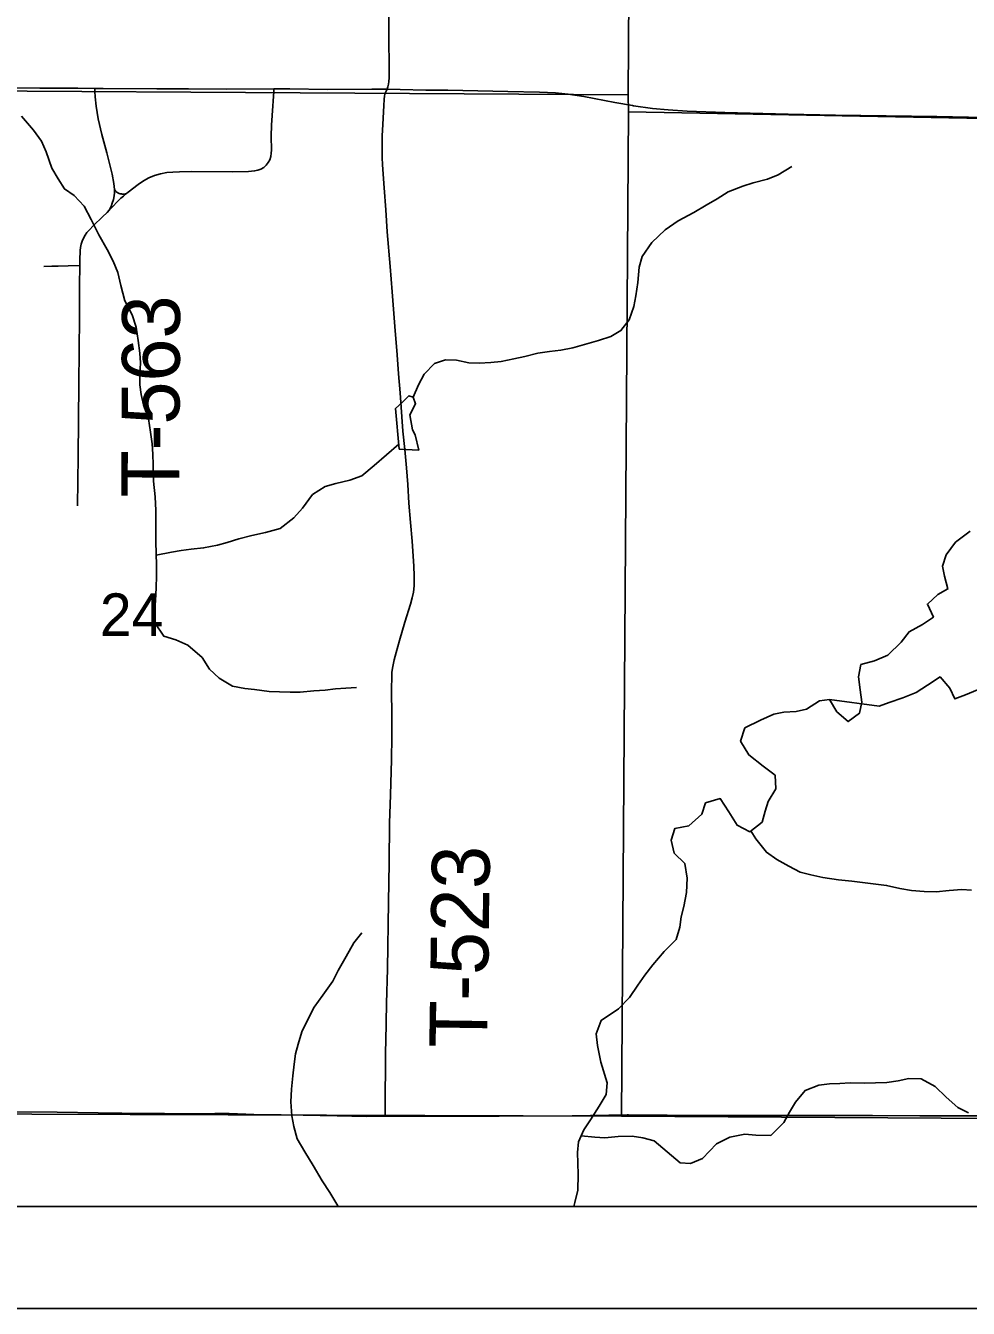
# Model space of a CAD drawing. Extents: x 0 to 34, y 0 to 22.
# Drawn here: x 10.993 to 11.919, y 9.078 to 10.337 of the extents above; entities that cross this region are included whole.
import ezdxf

# ---------------------------------------------------------------- set-up
doc = ezdxf.new("R2010")
doc.units = 0
for name, color, linetype in [('GM_X_Minor_River', 7, 'Continuous'), ('GM_X_Section', 7, 'Continuous'), ('GM_X_Section_Text', 7, 'Continuous'), ('GM_X_Township_Road', 7, 'Continuous'), ('GM_X_Township_Road_Text', 7, 'Continuous'), ('GM_X_US_Route', 7, 'Continuous'), ('SH_Data', 7, 'Continuous')]:
    doc.layers.add(name, color=color, linetype=linetype)

msp = doc.modelspace()

# ---------------------------------------------------------------- linework, layer by layer
at = {"layer": 'GM_X_Minor_River'}
for points in [[(10.9886, 10.2483), (11.0004, 10.2343), (11.0081, 10.2237), (11.0126, 10.2131), (11.0184, 10.1971), (11.0245, 10.1865), (11.0306, 10.1767), (11.0401, 10.1703), (11.05, 10.1597), (11.0568, 10.1468), (11.0645, 10.1316), (11.0725, 10.1173), (11.0786, 10.1059), (11.0832, 10.0945), (11.0859, 10.082), (11.0901, 10.0668), (11.0973, 10.0532), (11.1012, 10.0411), (11.1031, 10.0278), (11.1046, 10.0153), (11.1054, 10.0058), (11.1047, 9.994), (11.1047, 9.9842), (11.1059, 9.9747), (11.1082, 9.9648), (11.1132, 9.9508), (11.1151, 9.9379), (11.117, 9.9265), (11.1175, 9.9163), (11.1179, 9.9057), (11.1183, 9.8897), (11.1199, 9.8742), (11.1203, 9.8609), (11.1204, 9.8298), (11.1208, 9.8192), (11.1212, 9.807), (11.1212, 9.7968), (11.1209, 9.785), (11.1202, 9.7725), (11.1191, 9.7604), (11.1195, 9.7505), (11.1282, 9.7376), (11.14, 9.7339), (11.1518, 9.7286), (11.1658, 9.7165), (11.1731, 9.7051), (11.1826, 9.6964), (11.1959, 9.6885), (11.208, 9.6863), (11.2175, 9.6851), (11.2319, 9.6833), (11.2418, 9.6829), (11.2524, 9.6826), (11.2623, 9.6826), (11.2756, 9.6838), (11.2869, 9.6846), (11.2968, 9.6858), (11.307, 9.6866), (11.3177, 9.687)], [(11.3733, 9.9721), (11.3786, 9.9843), (11.3839, 9.9949), (11.3941, 10.0052), (11.4051, 10.009), (11.4157, 10.0087), (11.4279, 10.006), (11.4381, 10.0057), (11.4495, 10.0061), (11.4597, 10.0073), (11.4722, 10.01), (11.4828, 10.0123), (11.4957, 10.0154), (11.5071, 10.0169), (11.5181, 10.0185), (11.5299, 10.0208), (11.5439, 10.0246), (11.5553, 10.0277), (11.5674, 10.0319), (11.5772, 10.0376), (11.5855, 10.0483), (11.5901, 10.0612), (11.5919, 10.0718), (11.5938, 10.0847), (11.5953, 10.0999), (11.5983, 10.1105), (11.6077, 10.1242), (11.6209, 10.1364), (11.6334, 10.1455), (11.649, 10.1536), (11.6611, 10.1608), (11.6717, 10.1669), (11.6827, 10.1738), (11.6971, 10.1795), (11.7073, 10.1826), (11.7213, 10.1864), (11.7319, 10.1906), (11.7452, 10.1986)], [(11.3595, 9.9212), (11.3559, 9.961), (11.3624, 9.9671), (11.3688, 9.9736), (11.3733, 9.9721), (11.3756, 9.9657), (11.37, 9.955), (11.3727, 9.9402), (11.3753, 9.9353), (11.3788, 9.9201)], [(11.1208, 9.8172), (11.1359, 9.82), (11.1454, 9.8215), (11.1553, 9.8231), (11.1674, 9.8242), (11.1811, 9.8269), (11.1905, 9.8296), (11.2019, 9.8331), (11.2148, 9.8365), (11.2281, 9.8392), (11.2425, 9.8434), (11.2561, 9.8537), (11.2644, 9.8632), (11.2742, 9.8766), (11.2867, 9.8846), (11.2973, 9.8876), (11.311, 9.8907), (11.3227, 9.8949), (11.3348, 9.9052), (11.359, 9.926)], [(11.3788, 9.9201), (11.3595, 9.9212)], [(11.782, 9.6755), (11.7892, 9.6634), (11.8006, 9.6536), (11.8116, 9.6619), (11.8139, 9.6726), (11.8123, 9.6847), (11.8108, 9.6976), (11.813, 9.7097), (11.8263, 9.7132), (11.8395, 9.7189), (11.8524, 9.7315), (11.8603, 9.7418), (11.8736, 9.749), (11.8842, 9.7563), (11.8784, 9.7691), (11.8887, 9.7783), (11.8985, 9.784), (11.8951, 9.7965), (11.8931, 9.8064), (11.8969, 9.8174), (11.906, 9.8299), (11.9203, 9.8406)], [(11.782, 9.6755), (11.8309, 9.6688), (11.8408, 9.6723), (11.8541, 9.6769), (11.8673, 9.6822), (11.8783, 9.6895), (11.8908, 9.6975), (11.9003, 9.6865), (11.9053, 9.6759), (11.9159, 9.6801), (11.9314, 9.6866)], [(11.531, 9.1775), (11.532, 9.1815), (11.535, 9.1936), (11.5353, 9.2088), (11.5349, 9.2202), (11.5345, 9.2304), (11.5356, 9.2411), (11.5408, 9.2528), (11.5473, 9.2627), (11.556, 9.276), (11.5627, 9.2874), (11.5638, 9.2988), (11.5577, 9.3193), (11.5543, 9.3356), (11.5531, 9.347), (11.558, 9.3603), (11.575, 9.3717), (11.5856, 9.3827), (11.5939, 9.3949), (11.6007, 9.4048), (11.6086, 9.4147), (11.6196, 9.428), (11.6317, 9.4398), (11.6351, 9.4519), (11.6366, 9.4618), (11.6392, 9.4721), (11.6418, 9.4857), (11.6425, 9.4998), (11.6402, 9.5142), (11.6296, 9.5244), (11.6265, 9.5373), (11.6303, 9.5487), (11.6439, 9.5514), (11.6568, 9.5628), (11.6605, 9.5738), (11.6749, 9.578), (11.6833, 9.5652), (11.6913, 9.5519), (11.7039, 9.5455), (11.716, 9.555), (11.719, 9.5657), (11.722, 9.5751), (11.7295, 9.5877), (11.7287, 9.601), (11.7169, 9.61), (11.7029, 9.621), (11.6949, 9.6343), (11.699, 9.6475), (11.7145, 9.6552), (11.7274, 9.6609), (11.7373, 9.6628), (11.7494, 9.6636), (11.7596, 9.6659), (11.7725, 9.674), (11.782, 9.6755)], [(11.7049, 9.5463), (11.7099, 9.5387), (11.7202, 9.5254), (11.7305, 9.5183), (11.7423, 9.5118), (11.7533, 9.5058), (11.7639, 9.5032), (11.7757, 9.5006), (11.7909, 9.4983), (11.8041, 9.4969), (11.8224, 9.4946), (11.8383, 9.4928), (11.8512, 9.4898), (11.8626, 9.4879), (11.8751, 9.4868), (11.8869, 9.4865), (11.8998, 9.4877), (11.9123, 9.4888), (11.9218, 9.4881)], [(11.2993, 9.1775), (11.2991, 9.1781), (11.2914, 9.1914), (11.2838, 9.2027), (11.275, 9.2179), (11.2667, 9.2311), (11.2594, 9.244), (11.256, 9.2561), (11.254, 9.2664), (11.2532, 9.2804), (11.2536, 9.2926), (11.2551, 9.3058), (11.2562, 9.3172), (11.2576, 9.3275), (11.2603, 9.337), (11.2637, 9.3491), (11.2704, 9.3624), (11.2761, 9.3731), (11.2844, 9.3852), (11.2942, 9.3989), (11.2995, 9.4092), (11.3074, 9.4229), (11.315, 9.4365), (11.3229, 9.4464)], [(11.5382, 9.247), (11.5515, 9.2457), (11.5614, 9.2449), (11.5746, 9.2461), (11.5883, 9.2465), (11.5989, 9.245), (11.6099, 9.242), (11.6228, 9.2311), (11.6354, 9.2205), (11.6456, 9.2198), (11.6574, 9.2247), (11.671, 9.2392), (11.6843, 9.2457), (11.699, 9.2484), (11.7097, 9.2477), (11.7245, 9.2473), (11.7373, 9.2599), (11.743, 9.2702), (11.7486, 9.28), (11.7581, 9.2914), (11.7717, 9.2968), (11.7823, 9.298), (11.7922, 9.2984), (11.8024, 9.2988), (11.8169, 9.2985), (11.8275, 9.2989), (11.8385, 9.2993), (11.8495, 9.3008), (11.8601, 9.3031), (11.8722, 9.3028), (11.8859, 9.2953), (11.8966, 9.285), (11.9083, 9.2748), (11.9186, 9.2696)]]:
    msp.add_lwpolyline(points, dxfattribs=at)
at = {"layer": 'GM_X_Section'}
for points in [[(10.6237, 11.2801), (11.5914, 11.2691), (11.591, 11.2544), (11.5843, 10.269), (10.6178, 10.275)], [(11.591, 11.2544), (12.6265, 11.2451), (12.599, 10.2335), (11.5847, 10.2523), (11.5843, 10.269)], [(10.6178, 10.275), (11.5843, 10.269), (11.5847, 10.2523), (11.5779, 9.2661), (10.6118, 9.2695)], [(12.599, 10.2335), (12.5724, 9.2601), (11.5779, 9.2661), (11.5847, 10.2523)]]:
    msp.add_lwpolyline(points, close=True, dxfattribs=at)
at = {"layer": 'GM_X_Township_Road'}
for points in [[(11.3476, 10.2746), (11.3484, 10.277), (11.349, 10.2795), (11.3494, 10.2823), (11.3495, 10.2858), (11.3495, 10.3022), (11.3493, 10.3185), (11.3494, 10.3455)], [(11.0799, 10.1761), (11.0793, 10.1821), (11.0775, 10.1912), (11.0722, 10.2122), (11.0673, 10.2303), (11.0639, 10.2455), (11.0618, 10.2579), (11.0607, 10.2672), (11.0606, 10.2723), (11.0605, 10.2753)], [(11.0916, 10.1722), (11.0933, 10.1736), (11.1031, 10.181), (11.1082, 10.1845), (11.1137, 10.1875), (11.1191, 10.1898), (11.1249, 10.1916), (11.1312, 10.1927), (11.137, 10.1933), (11.1436, 10.1935), (11.1558, 10.1937), (11.1958, 10.1934), (11.2113, 10.1938), (11.2175, 10.1943), (11.2207, 10.195), (11.2237, 10.1961), (11.2265, 10.1978), (11.2289, 10.2), (11.2309, 10.2025), (11.2324, 10.2054), (11.2334, 10.2085), (11.2338, 10.2117), (11.2339, 10.2148), (11.2338, 10.2286), (11.2342, 10.2392), (11.2348, 10.2487), (11.2363, 10.2725), (11.2365, 10.2749)], [(11.3456, 9.2661), (11.3457, 9.2741), (11.3458, 9.2866), (11.3461, 9.3145), (11.3461, 9.33), (11.3462, 9.3394), (11.3471, 9.3767), (11.3479, 9.4109), (11.3489, 9.4762), (11.3495, 9.515), (11.3501, 9.554), (11.3509, 9.5818), (11.3519, 9.6161), (11.3523, 9.639), (11.3523, 9.6568), (11.3518, 9.6878), (11.3521, 9.6957), (11.3524, 9.7021), (11.3532, 9.7077), (11.3545, 9.7142), (11.3564, 9.7215), (11.3598, 9.7334), (11.3651, 9.7513), (11.3706, 9.7691), (11.3721, 9.7752), (11.3734, 9.7809), (11.3742, 9.7871), (11.3741, 9.7967), (11.3739, 9.8063), (11.3721, 9.8308), (11.3705, 9.849), (11.3691, 9.8681), (11.3679, 9.8865), (11.3668, 9.9029), (11.3649, 9.9207), (11.3632, 9.9387), (11.3604, 9.9765), (11.3589, 9.9951), (11.3575, 10.0137), (11.3551, 10.0415), (11.3527, 10.0756), (11.3507, 10.1004), (11.3477, 10.1345), (11.3462, 10.1562), (11.3446, 10.1778), (11.343, 10.2002), (11.3427, 10.2077), (11.3426, 10.2173), (11.3429, 10.2288), (11.3434, 10.2399), (11.3443, 10.2586), (11.3447, 10.2644), (11.345, 10.268), (11.3456, 10.2708), (11.3476, 10.2746)], [(11.0746, 10.156), (11.0765, 10.1594), (11.0777, 10.1626), (11.0788, 10.1663), (11.0795, 10.1699), (11.0799, 10.1728), (11.0799, 10.1761)], [(11.0746, 10.156), (11.0861, 10.1676), (11.0886, 10.1696), (11.0916, 10.1722)], [(11.0799, 10.1761), (11.0806, 10.1752), (11.0813, 10.1743), (11.0821, 10.1736), (11.0832, 10.1728), (11.0844, 10.1723), (11.0855, 10.172), (11.0866, 10.1718), (11.0875, 10.1717), (11.0884, 10.1717), (11.0894, 10.1717), (11.0906, 10.1718), (11.0916, 10.1722)], [(11.0457, 10.1014), (11.0458, 10.1067), (11.0461, 10.1161), (11.0465, 10.1193), (11.0472, 10.1224), (11.0482, 10.1255), (11.0495, 10.1284), (11.051, 10.1312), (11.0528, 10.1338), (11.0548, 10.1363), (11.0592, 10.1408), (11.0682, 10.1494), (11.0726, 10.1537), (11.0746, 10.156)], [(11.0104, 10.1006), (11.0183, 10.1007), (11.0245, 10.1008), (11.0343, 10.1011), (11.0457, 10.1014)], [(11.0436, 9.8656), (11.0442, 9.9138), (11.0448, 9.9854), (11.0454, 10.0507), (11.0456, 10.0818), (11.0457, 10.1014)], [(10.9012, 9.2711), (10.9148, 9.2714), (10.937, 9.2715), (10.9799, 9.2705), (11.0234, 9.2701), (11.0637, 9.2694), (11.1103, 9.269), (11.1289, 9.2688), (11.1537, 9.2686), (11.1785, 9.269), (11.1925, 9.2688), (11.2006, 9.2684), (11.225, 9.2674), (11.2435, 9.2674), (11.2653, 9.2671), (11.2985, 9.2666), (11.3275, 9.266), (11.3456, 9.2661)], [(11.3456, 9.2661), (11.3616, 9.2663), (11.374, 9.2662), (11.3864, 9.2661), (11.4081, 9.2661), (11.4578, 9.2661), (11.5293, 9.2666), (11.5834, 9.2675), (11.5848, 9.2674)], [(11.5848, 9.2674), (11.5979, 9.2673), (11.6227, 9.2671), (11.6599, 9.2669), (11.6847, 9.2669), (11.7065, 9.2669), (11.753, 9.267), (11.7748, 9.267), (11.7934, 9.2669), (11.8244, 9.267), (11.871, 9.2667), (11.9548, 9.2664), (11.9828, 9.2663), (12.0261, 9.2661), (12.0479, 9.2658), (12.0707, 9.2655)]]:
    msp.add_lwpolyline(points, dxfattribs=at)
at = {"layer": 'GM_X_US_Route'}
for points in [[(10.8704, 10.2762), (10.9443, 10.2758), (11.0065, 10.2756), (11.0438, 10.2755), (11.0605, 10.2753), (11.0687, 10.2753), (11.1215, 10.2751), (11.1525, 10.2751), (11.1898, 10.2748), (11.2365, 10.2749), (11.2519, 10.2749), (11.2892, 10.2744), (11.3326, 10.2746), (11.3476, 10.2746), (11.3606, 10.2742), (11.3855, 10.2738), (11.4072, 10.2736), (11.4663, 10.2724), (11.4974, 10.2718), (11.513, 10.271), (11.5254, 10.2697), (11.5408, 10.2673), (11.5714, 10.2615), (11.5886, 10.2585)], [(11.5886, 10.2585), (11.5897, 10.2583), (11.6082, 10.2558), (11.6236, 10.2543), (11.6422, 10.2532), (11.6795, 10.2519), (11.7416, 10.2501), (11.7882, 10.2492), (11.8628, 10.2482), (11.8877, 10.2477), (11.9188, 10.247), (11.9654, 10.2464), (12.0027, 10.2456), (12.0276, 10.2452), (12.0493, 10.245), (12.101, 10.2441)]]:
    msp.add_lwpolyline(points, dxfattribs=at)
at = {"layer": 'SH_Data'}
for p, q in [((9.1079, 9.1775), (15.9079, 9.1775)), ((9.0079, 9.0775), (16.0079, 9.0775))]:
    msp.add_line(p, q, dxfattribs=at)

# ---------------------------------------------------------------- texts
at = {"layer": 'GM_X_Section_Text'}
msp.add_text('24', height=0.04186, rotation=0, dxfattribs=at).set_placement((11.0655, 9.7377))
at = {"layer": 'GM_X_Township_Road_Text'}
for s, rotation, p in [('T-563', 89.7193, (11.1433, 9.8735)), ('T-523', 89.1561, (11.4458, 9.3329))]:
    msp.add_text(s, height=0.05682, rotation=rotation, dxfattribs=at).set_placement(p)

doc.saveas('drawing.dxf')
